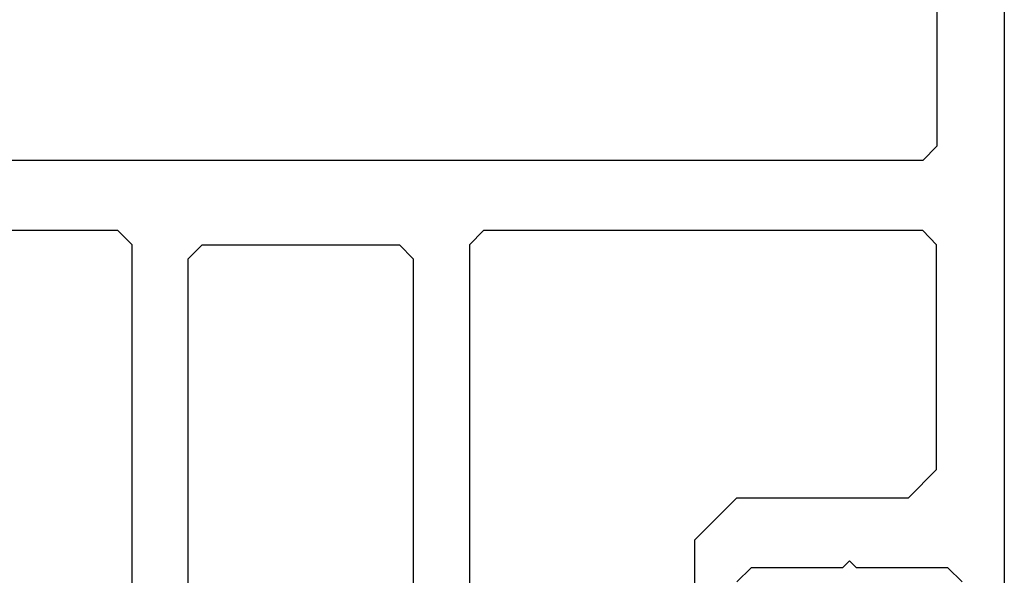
# Model space of a CAD drawing. Extents: x 4615668 to 9294084, y 5325188 to 10688993.
# Tile 371 of 656: x 4636945.81 to 4636949.31, y 5331554.07 to 5331556.05. Entities that reach past the tile are written whole.
import ezdxf

# ---------------------------------------------------------------- set-up
doc = ezdxf.new("R2010")
doc.units = 0
doc.header["$MEASUREMENT"] = 0
doc.layers.add('CrossSectionsProfils', color=7, linetype='Continuous')

# ---------------------------------------------------------------- blocks, each defined once
blk = doc.blocks.new('K43_0482_X', base_point=(52.501, 1020))
at = {"layer": 'CrossSectionsProfils', "flags": 128}
for points in [[(46.8099, 1000), (48.51093, 1000), (49.00444, 1000.50401), (49.00444, 1001.50153), (48.00692, 1001.50153), (48.00692, 1003.49657), (48.51093, 1004.00058), (49.73945, 1004.00058), (52.51151, 1005.59661), (55.27306, 1004.00058), (56.51208, 1004.00058), (57.00559, 1003.49657), (57.00559, 1001.50153), (56.00807, 1001.50153), (56.00807, 1000.50401), (56.51208, 1000), (58.20261, 1000), (58.50712, 1000.30451), (58.50712, 1034.99717), (59.01113, 1035.50118), (74.59343, 1035.50118)], [(27.50003, 1104.498), (27.50003, 1020.29689)], [(29.00156, 1023.00594), (29.50556, 1023.49945), (32.75013, 1023.49945), (33.00213, 1023.75145), (33.25414, 1023.49945), (36.4987, 1023.49945), (37.00271, 1023.00594)], [(38.50424, 1020.29689), (38.50424, 1024.49697), (37.00271, 1025.9985), (30.90209, 1025.9985), (29.90457, 1027.00652), (29.90457, 1034.99717), (30.39808, 1035.50118), (46.01188, 1035.50118), (46.50539, 1034.99717), (46.50539, 1000.30451)], [(75.09744, 1101.00143), (74.59343, 1101.50544), (30.39808, 1101.50544), (29.89407, 1101.00143), (29.89407, 1038.50424), (30.39808, 1038.00023), (74.59343, 1038.00023), (75.09744, 1038.50424), (75.09744, 1101.00143)], [(49.00444, 1034.99717), (48.51093, 1034.50366), (48.51093, 1007.62315), (49.25644, 1007.18214), (51.70299, 1008.59966), (53.30952, 1008.59966), (55.75607, 1007.18214), (56.51208, 1007.62315), (56.51208, 1034.50366), (56.00807, 1034.99717), (49.00444, 1034.99717)]]:
    blk.add_lwpolyline(points, dxfattribs=at)

msp = doc.modelspace()

# ---------------------------------------------------------------- block references
at = {"layer": 'CrossSectionsProfils', "xscale": 0.1, "yscale": -0.1, "zscale": 0.1, "rotation": 180}
msp.add_blockref('K43_0482_X', (4636946.8146, 5331553.7491), dxfattribs=at)
msp.add_blockref('K43_0482_X', (4636946.8146, 5331553.7491), dxfattribs=at)

doc.saveas('drawing.dxf')
